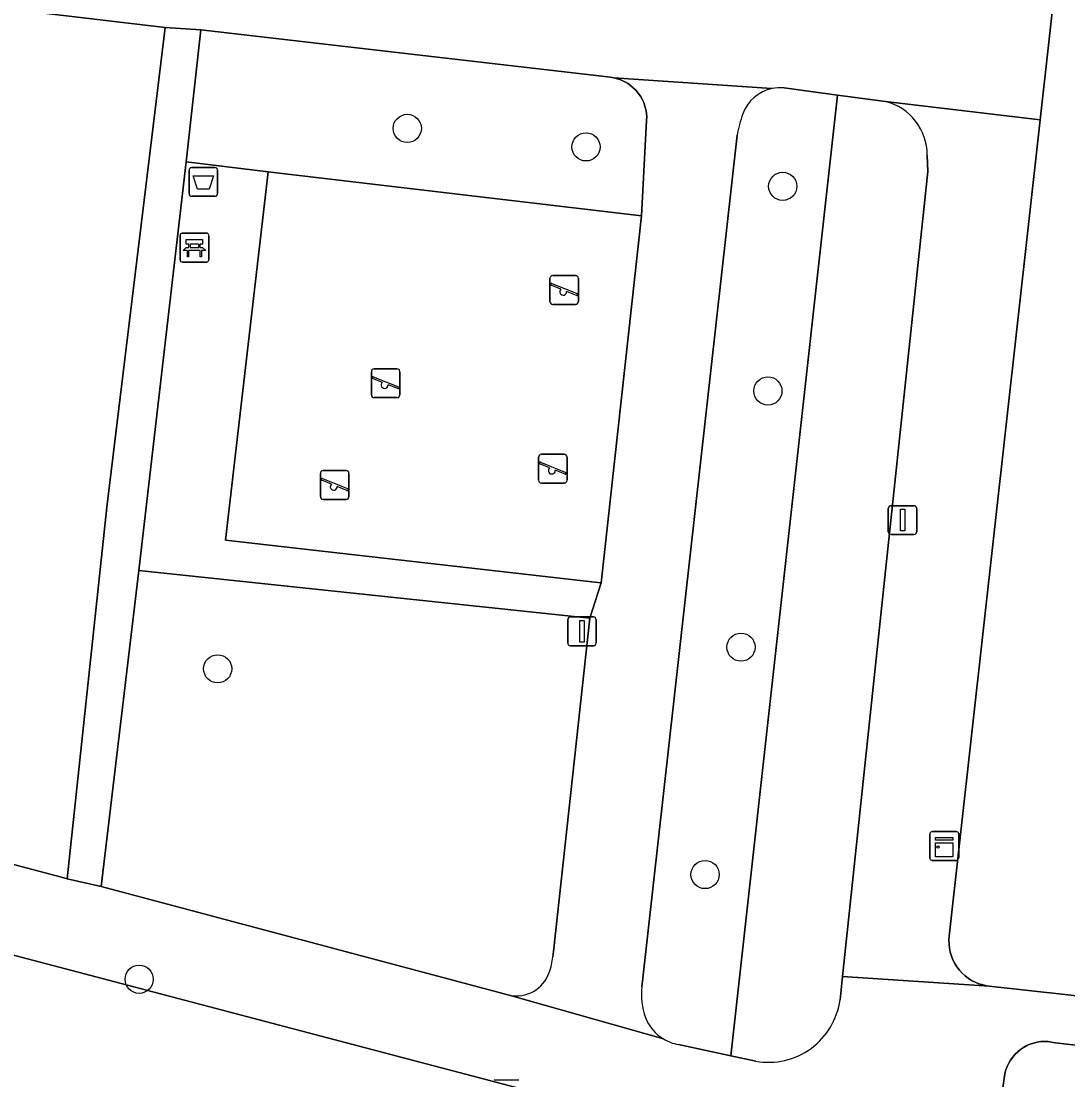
# Model space of a CAD drawing. Extents: x 162026 to 163502, y 387295 to 388169.
# Drawn here: x 162426.21 to 162462.54, y 387961.51 to 387998.23 of the extents above; entities that cross this region are included whole.
import ezdxf

# ---------------------------------------------------------------- set-up
doc = ezdxf.new("R2010")
doc.units = 0
for name, color, linetype in [('IMGEO_Afvalbak', 7, 'Continuous'), ('IMGEO_Bank', 7, 'Continuous'), ('IMGEO_Boom', 7, 'Continuous'), ('IMGEO_Erf', 7, 'Continuous'), ('IMGEO_Groenvoorziening', 7, 'Continuous'), ('IMGEO_Kast', 7, 'Continuous'), ('IMGEO_Kolk', 7, 'Continuous'), ('IMGEO_Lichtmast', 7, 'Continuous'), ('IMGEO_Parkeervlak_open', 7, 'Continuous'), ('IMGEO_Rijbaan_lokaal_open', 7, 'Continuous'), ('IMGEO_Speelvoorziening', 7, 'Continuous'), ('IMGEO_Terreindeel_zand', 7, 'Continuous'), ('IMGEO_Verkeersbordpaal', 7, 'Continuous'), ('IMGEO_Voetpad_open', 7, 'Continuous')]:
    doc.layers.add(name, color=color, linetype=linetype)

msp = doc.modelspace()

# ---------------------------------------------------------------- linework, layer by layer
at = {"layer": 'IMGEO_Afvalbak'}
for p, q in [((162432.14, 387993.151), (162432.93, 387993.151)), ((162432.93, 387993.151), (162432.14, 387993.151)), ((162432.04, 387992.251), (162432.04, 387993.051)), ((162432.04, 387993.051), (162432.04, 387992.251)), ((162433.03, 387993.051), (162433.03, 387992.251)), ((162433.03, 387992.251), (162433.03, 387993.051)), ((162432.93, 387992.151), (162432.14, 387992.151)), ((162432.14, 387992.151), (162432.93, 387992.151))]:
    msp.add_line(p, q, dxfattribs=at)
msp.add_lwpolyline([(162432.183, 387992.865), (162432.887, 387992.865), (162432.738, 387992.395), (162432.332, 387992.395), (162432.183, 387992.865)], dxfattribs=at)
for centre, start, end in [((162432.14, 387993.051), 90, 180), ((162432.14, 387993.051), 90, 180), ((162432.93, 387993.051), 0, 90), ((162432.93, 387993.051), 360, 90), ((162432.14, 387992.251), 180, 270), ((162432.14, 387992.251), 180, 270), ((162432.93, 387992.251), 270, 0), ((162432.93, 387992.251), 270, 0)]:
    msp.add_arc(centre, 0.1, start, end, dxfattribs=at)
at = {"layer": 'IMGEO_Bank'}
for p, q in [((162431.727, 387989.948), (162431.727, 387990.789)), ((162431.727, 387990.789), (162431.727, 387989.948)), ((162431.802, 387990.873), (162432.643, 387990.873)), ((162432.643, 387990.873), (162431.802, 387990.873)), ((162432.727, 387990.798), (162432.727, 387989.957)), ((162432.727, 387989.957), (162432.727, 387990.798)), ((162432.424, 387990.271), (162432.031, 387990.271)), ((162432.036, 387990.379), (162432.036, 387990.485)), ((162432.08, 387990.485), (162432.08, 387990.379)), ((162432.368, 387990.491), (162432.086, 387990.491)), ((162432.086, 387990.373), (162432.368, 387990.373)), ((162432.374, 387990.379), (162432.374, 387990.485)), ((162432.418, 387990.485), (162432.418, 387990.379)), ((162432.652, 387989.873), (162431.811, 387989.873)), ((162431.811, 387989.873), (162432.652, 387989.873))]:
    msp.add_line(p, q, dxfattribs=at)
for points in [[(162432.03, 387990.491), (162431.944, 387990.491), (162431.944, 387990.652), (162432.507, 387990.652), (162432.507, 387990.491), (162432.424, 387990.491)], [(162431.974, 387990.271), (162431.832, 387990.271), (162431.944, 387990.373), (162432.03, 387990.373)], [(162432.024, 387990.264), (162432.024, 387990.057), (162431.981, 387990.057), (162431.981, 387990.264)], [(162432.424, 387990.373), (162432.507, 387990.373), (162432.619, 387990.271), (162432.48, 387990.271)], [(162432.474, 387990.264), (162432.474, 387990.057), (162432.43, 387990.057), (162432.43, 387990.264)]]:
    msp.add_lwpolyline(points, dxfattribs=at)
for centre, radius, start, end in [((162431.805, 387990.795), 0.0779, 92.4484, 184.2845), ((162431.805, 387990.795), 0.0779, 92.4484, 184.2845), ((162432.649, 387990.795), 0.0779, 2.4484, 94.2845), ((162432.649, 387990.795), 0.0779, 2.4484, 94.2845), ((162431.974, 387990.264), 0.00671, 2.8957, 87.1043), ((162432.031, 387990.264), 0.00671, 92.8957, 177.1043), ((162432.029, 387990.484), 0.00671, 2.8957, 87.1043), ((162432.029, 387990.38), 0.00671, 272.8957, 357.1043), ((162432.086, 387990.484), 0.00671, 92.8957, 177.1043), ((162432.086, 387990.38), 0.00671, 182.8957, 267.1043), ((162432.368, 387990.484), 0.00671, 2.8957, 87.1043), ((162432.368, 387990.38), 0.00671, 272.8957, 357.1043), ((162432.425, 387990.484), 0.00671, 92.8957, 177.1043), ((162432.425, 387990.38), 0.00671, 182.8957, 267.1043), ((162432.423, 387990.264), 0.00671, 2.8957, 87.1043), ((162432.48, 387990.264), 0.00671, 92.8957, 177.1043), ((162431.805, 387989.951), 0.0779, 182.4484, 274.2845), ((162431.805, 387989.951), 0.0779, 182.4484, 274.2845), ((162432.649, 387989.951), 0.0779, 272.4484, 4.2845), ((162432.649, 387989.951), 0.0779, 272.4484, 4.2845)]:
    msp.add_arc(centre, radius, start, end, dxfattribs=at)
at = {"layer": 'IMGEO_Boom'}
for centre in [(162439.613, 387994.507), (162445.815, 387993.866), (162452.642, 387992.498), (162452.127, 387985.399), (162451.193, 387976.513), (162433.032, 387975.762), (162449.947, 387968.626), (162430.308, 387964.993)]:
    msp.add_circle(centre, 0.489, dxfattribs=at)
at = {"layer": 'IMGEO_Erf'}
msp.add_lwpolyline([(162464.48, 388020.792), (162462.159, 388000), (162461.579, 387994.806), (162458.418, 387966.487), (162458.409, 387966.347), (162458.412, 387966.207), (162458.428, 387966.068), (162458.456, 387965.931), (162458.496, 387965.797), (162458.548, 387965.666), (162458.611, 387965.542), (162458.686, 387965.423), (162458.771, 387965.311), (162458.865, 387965.208), (162458.968, 387965.113), (162459.079, 387965.028), (162459.198, 387964.953), (162459.322, 387964.889), (162459.452, 387964.836), (162459.586, 387964.796), (162459.723, 387964.767), (162459.803, 387964.756), (162482.808, 387962.218)], dxfattribs=at)
at = {"layer": 'IMGEO_Groenvoorziening'}
for points in [[(162431.214, 387998.01), (162423.648, 387998.892), (162420.302, 387970.469), (162427.616, 387968.535), (162427.812, 387968.483), (162429.183, 387981.368)], [(162447.918, 387994.777), (162447.92, 387994.904), (162447.911, 387995.031), (162447.891, 387995.157), (162447.86, 387995.28), (162447.817, 387995.4), (162447.764, 387995.516), (162447.701, 387995.626), (162447.629, 387995.73), (162447.547, 387995.828), (162447.457, 387995.918), (162447.359, 387995.999), (162447.255, 387996.072), (162447.144, 387996.134), (162447.028, 387996.187), (162446.908, 387996.229), (162446.785, 387996.26), (162446.662, 387996.28), (162432.446, 387997.925), (162431.944, 387993.345), (162434.785, 387993.006), (162447.739, 387991.479)]]:
    msp.add_lwpolyline(points, close=True, dxfattribs=at)
for points in [[(162454.548, 387995.66), (162452.686, 387995.912)], [(162449.027, 387962.735), (162450.835, 387962.34), (162454.548, 387995.66)], [(162456.205, 387995.436), (162454.548, 387995.66), (162450.835, 387962.34), (162451.713, 387962.148)], [(162451.057, 387994.269), (162447.781, 387965.034), (162447.754, 387964.736)], [(162457.678, 387993.01), (162457.659, 387993.573)], [(162454.63, 387964.281), (162454.716, 387965.093), (162457.678, 387993.01)], [(162430.302, 387979.174), (162428.993, 387968.21), (162443.151, 387964.44)], [(162444.665, 387965.767), (162444.69, 387965.956), (162445.951, 387977.52), (162430.302, 387979.174)]]:
    msp.add_lwpolyline(points, dxfattribs=at)
for centre, radius, start, end in [((162452.559, 387994.53), 1.389, 102.0933, 159.5929), ((162452.555, 387994.543), 1.375, 84.5281, 102.0441), ((162455.748, 387993.581), 1.911, 359.7704, 76.1709), ((162455.102, 387993.583), 4.102, 159.5782, 170.3676), ((162442.243, 387966.05), 2.439, 340.1796, 353.3394), ((162443.394, 387965.629), 1.213, 258.4658, 340.4614), ((162450.123, 387964.477), 2.383, 173.7607, 199.8147), ((162452.137, 387964.63), 2.518, 260.3137, 352.0372), ((162449.245, 387964.176), 1.455, 200.3831, 239.3338), ((162449.247, 387964.166), 1.448, 239.0756, 261.257)]:
    msp.add_arc(centre, radius, start, end, dxfattribs=at)
at = {"layer": 'IMGEO_Kast'}
for p, q in [((162457.748, 387969.191), (162457.748, 387970.032)), ((162457.748, 387970.032), (162457.748, 387969.191)), ((162457.823, 387970.116), (162458.664, 387970.116)), ((162458.664, 387970.116), (162457.823, 387970.116)), ((162458.748, 387970.041), (162458.748, 387969.2)), ((162458.748, 387969.2), (162458.748, 387970.041)), ((162458.673, 387969.116), (162457.832, 387969.116)), ((162457.832, 387969.116), (162458.673, 387969.116))]:
    msp.add_line(p, q, dxfattribs=at)
for points in [[(162457.943, 387969.906), (162458.543, 387969.906), (162458.543, 387969.821), (162457.943, 387969.821), (162457.943, 387969.906)], [(162457.943, 387969.731), (162458.543, 387969.731), (162458.543, 387969.242), (162457.943, 387969.242), (162457.943, 387969.731)]]:
    msp.add_lwpolyline(points, dxfattribs=at)
msp.add_circle((162458.027, 387969.58), 0.0377, dxfattribs=at)
for centre, start, end in [((162457.826, 387970.038), 92.4484, 184.2845), ((162457.826, 387970.038), 92.4484, 184.2845), ((162458.67, 387970.038), 2.4484, 94.2845), ((162458.67, 387970.038), 2.4484, 94.2845), ((162457.826, 387969.194), 182.4484, 274.2845), ((162457.826, 387969.194), 182.4484, 274.2845), ((162458.67, 387969.194), 272.4484, 4.2845), ((162458.67, 387969.194), 272.4484, 4.2845)]:
    msp.add_arc(centre, 0.0779, start, end, dxfattribs=at)
at = {"layer": 'IMGEO_Kolk'}
msp.add_line((162442.631, 387961.505), (162443.483, 387961.505), dxfattribs=at)
msp.add_lwpolyline([(162442.631, 387961.505), (162443.483, 387961.505)], dxfattribs=at)
at = {"layer": 'IMGEO_Lichtmast'}
for p, q in [((162456.405, 387981.419), (162457.195, 387981.419)), ((162457.195, 387981.419), (162456.405, 387981.419)), ((162456.305, 387980.519), (162456.305, 387981.319)), ((162456.305, 387981.319), (162456.305, 387980.519)), ((162457.295, 387981.319), (162457.295, 387980.519)), ((162457.295, 387980.519), (162457.295, 387981.319)), ((162457.195, 387980.419), (162456.405, 387980.419)), ((162456.405, 387980.419), (162457.195, 387980.419))]:
    msp.add_line(p, q, dxfattribs=at)
msp.add_lwpolyline([(162456.725, 387981.294), (162456.875, 387981.294), (162456.875, 387980.544), (162456.725, 387980.544), (162456.725, 387981.294)], dxfattribs=at)
for centre, start, end in [((162456.405, 387981.319), 90, 180), ((162456.405, 387981.319), 90, 180), ((162457.195, 387981.319), 0, 90), ((162457.195, 387981.319), 360, 90), ((162456.405, 387980.519), 180, 270), ((162456.405, 387980.519), 180, 270), ((162457.195, 387980.519), 270, 0), ((162457.195, 387980.519), 270, 0)]:
    msp.add_arc(centre, 0.1, start, end, dxfattribs=at)
at = {"layer": 'IMGEO_Parkeervlak_open'}
msp.add_lwpolyline([(162478.621, 387960.905), (162462.098, 387962.79), (162461.974, 387962.817), (162461.848, 387962.833), (162461.722, 387962.837), (162461.595, 387962.83), (162461.47, 387962.812), (162461.346, 387962.782), (162461.226, 387962.742), (162461.11, 387962.691), (162460.999, 387962.63), (162460.894, 387962.56), (162460.795, 387962.48), (162460.704, 387962.392), (162460.622, 387962.296), (162460.548, 387962.193), (162460.484, 387962.083), (162460.429, 387961.969), (162460.386, 387961.85), (162460.353, 387961.728), (162460.349, 387961.711), (162459.932, 387958.805)], dxfattribs=at)
at = {"layer": 'IMGEO_Rijbaan_lokaal_open'}
msp.add_lwpolyline([(162413.203, 387969.177), (162409.744, 387970.086), (162405.046, 387971.318), (162400.819, 387972.427), (162397.58, 387973.276), (162395.794, 387966.523), (162398.377, 387965.84), (162404.407, 387964.245), (162417.631, 387960.744), (162424.083, 387959.024), (162436.937, 387955.599), (162443.098, 387953.956), (162445.905, 387953.208), (162447.914, 387960.052)], close=True, dxfattribs=at)
at = {"layer": 'IMGEO_Speelvoorziening'}
for p, q in [((162444.56, 387988.504), (162444.56, 387989.304)), ((162444.56, 387989.304), (162444.56, 387988.504)), ((162444.629, 387989.129), (162445.505, 387988.776)), ((162444.66, 387989.404), (162445.45, 387989.404)), ((162445.45, 387989.404), (162444.66, 387989.404)), ((162445.55, 387989.304), (162445.55, 387988.504)), ((162445.55, 387988.504), (162445.55, 387989.304)), ((162444.943, 387988.932), (162444.604, 387989.069)), ((162445.481, 387988.716), (162445.141, 387988.853)), ((162445.45, 387988.404), (162444.66, 387988.404)), ((162444.66, 387988.404), (162445.45, 387988.404)), ((162438.465, 387986.169), (162439.255, 387986.169)), ((162439.255, 387986.169), (162438.465, 387986.169)), ((162438.365, 387985.269), (162438.365, 387986.069)), ((162438.365, 387986.069), (162438.365, 387985.269)), ((162438.748, 387985.697), (162438.409, 387985.834)), ((162438.434, 387985.894), (162439.31, 387985.541)), ((162439.355, 387986.069), (162439.355, 387985.269)), ((162439.355, 387985.269), (162439.355, 387986.069)), ((162439.286, 387985.481), (162438.946, 387985.618)), ((162439.255, 387985.169), (162438.465, 387985.169)), ((162438.465, 387985.169), (162439.255, 387985.169)), ((162444.167, 387982.303), (162444.167, 387983.103)), ((162444.167, 387983.103), (162444.167, 387982.303)), ((162444.55, 387982.731), (162444.211, 387982.868)), ((162444.236, 387982.928), (162445.112, 387982.575)), ((162444.267, 387983.203), (162445.057, 387983.203)), ((162445.057, 387983.203), (162444.267, 387983.203)), ((162445.157, 387983.103), (162445.157, 387982.303)), ((162445.157, 387982.303), (162445.157, 387983.103)), ((162436.598, 387981.74), (162436.598, 387982.54)), ((162436.598, 387982.54), (162436.598, 387981.74)), ((162436.698, 387982.64), (162437.488, 387982.64)), ((162437.488, 387982.64), (162436.698, 387982.64)), ((162437.588, 387982.54), (162437.588, 387981.74)), ((162437.588, 387981.74), (162437.588, 387982.54)), ((162445.088, 387982.515), (162444.748, 387982.652)), ((162436.981, 387982.168), (162436.642, 387982.305)), ((162436.667, 387982.365), (162437.543, 387982.012)), ((162445.057, 387982.203), (162444.267, 387982.203)), ((162444.267, 387982.203), (162445.057, 387982.203)), ((162437.519, 387981.952), (162437.179, 387982.089)), ((162437.488, 387981.64), (162436.698, 387981.64)), ((162436.698, 387981.64), (162437.488, 387981.64))]:
    msp.add_line(p, q, dxfattribs=at)
for centre, radius, start, end in [((162444.66, 387989.304), 0.1, 90, 180), ((162444.66, 387989.304), 0.1, 90, 180), ((162444.617, 387989.099), 0.0327, 68.078, 248.078), ((162445.45, 387989.304), 0.1, 0, 90), ((162445.45, 387989.304), 0.1, 360, 90), ((162445.022, 387988.842), 0.12, 130.9928, 5.1632), ((162445.493, 387988.746), 0.0327, 248.078, 68.078), ((162444.66, 387988.504), 0.1, 180, 270), ((162444.66, 387988.504), 0.1, 180, 270), ((162445.45, 387988.504), 0.1, 270, 0), ((162445.45, 387988.504), 0.1, 270, 0), ((162438.465, 387986.069), 0.1, 90, 180), ((162438.465, 387986.069), 0.1, 90, 180), ((162439.255, 387986.069), 0.1, 0, 90), ((162439.255, 387986.069), 0.1, 360, 90), ((162438.422, 387985.864), 0.0327, 68.078, 248.078), ((162438.827, 387985.607), 0.12, 130.9928, 5.1632), ((162439.298, 387985.511), 0.0327, 248.078, 68.078), ((162438.465, 387985.269), 0.1, 180, 270), ((162438.465, 387985.269), 0.1, 180, 270), ((162439.255, 387985.269), 0.1, 270, 0), ((162439.255, 387985.269), 0.1, 270, 0), ((162444.267, 387983.103), 0.1, 90, 180), ((162444.267, 387983.103), 0.1, 90, 180), ((162444.224, 387982.898), 0.0327, 68.078, 248.078), ((162445.057, 387983.103), 0.1, 0, 90), ((162445.057, 387983.103), 0.1, 360, 90), ((162436.698, 387982.54), 0.1, 90, 180), ((162436.698, 387982.54), 0.1, 90, 180), ((162437.488, 387982.54), 0.1, 0, 90), ((162437.488, 387982.54), 0.1, 360, 90), ((162444.629, 387982.641), 0.12, 130.9928, 5.1632), ((162445.1, 387982.545), 0.0327, 248.078, 68.078), ((162436.655, 387982.335), 0.0327, 68.078, 248.078), ((162437.06, 387982.078), 0.12, 130.9928, 5.1632), ((162444.267, 387982.303), 0.1, 180, 270), ((162444.267, 387982.303), 0.1, 180, 270), ((162445.057, 387982.303), 0.1, 270, 0), ((162445.057, 387982.303), 0.1, 270, 0), ((162437.531, 387981.982), 0.0327, 248.078, 68.078), ((162436.698, 387981.74), 0.1, 180, 270), ((162436.698, 387981.74), 0.1, 180, 270), ((162437.488, 387981.74), 0.1, 270, 0), ((162437.488, 387981.74), 0.1, 270, 0)]:
    msp.add_arc(centre, radius, start, end, dxfattribs=at)
at = {"layer": 'IMGEO_Terreindeel_zand'}
msp.add_lwpolyline([(162446.342, 387978.747), (162447.739, 387991.479), (162434.785, 387993.006), (162433.299, 387980.226), (162446.228, 387978.76)], close=True, dxfattribs=at)
at = {"layer": 'IMGEO_Verkeersbordpaal'}
for p, q in [((162445.179, 387976.661), (162445.179, 387977.461)), ((162445.179, 387977.461), (162445.179, 387976.661)), ((162445.279, 387977.561), (162446.069, 387977.561)), ((162446.069, 387977.561), (162445.279, 387977.561)), ((162446.169, 387977.461), (162446.169, 387976.661)), ((162446.169, 387976.661), (162446.169, 387977.461)), ((162446.069, 387976.561), (162445.279, 387976.561)), ((162445.279, 387976.561), (162446.069, 387976.561))]:
    msp.add_line(p, q, dxfattribs=at)
msp.add_lwpolyline([(162445.599, 387977.436), (162445.749, 387977.436), (162445.749, 387976.686), (162445.599, 387976.686), (162445.599, 387977.436)], dxfattribs=at)
for centre, start, end in [((162445.279, 387977.461), 90, 180), ((162445.279, 387977.461), 90, 180), ((162446.069, 387977.461), 0, 90), ((162446.069, 387977.461), 360, 90), ((162445.279, 387976.661), 180, 270), ((162445.279, 387976.661), 180, 270), ((162446.069, 387976.661), 270, 0), ((162446.069, 387976.661), 270, 0)]:
    msp.add_arc(centre, 0.1, start, end, dxfattribs=at)
at = {"layer": 'IMGEO_Voetpad_open'}
for points in [[(162429.073, 388001.57), (162425.908, 388001.924), (162416.646, 388002.961), (162416.591, 388002.464), (162414.142, 388000), (162423.648, 387998.892), (162431.214, 387998.01), (162432.446, 387997.925), (162446.662, 387996.28), (162446.785, 387996.26), (162452.268, 387995.888)], [(162452.686, 387995.912), (162454.548, 387995.66), (162456.205, 387995.436), (162461.579, 387994.806), (162462.159, 388000)], [(162452.268, 387995.888), (162446.785, 387996.26), (162446.908, 387996.229), (162447.028, 387996.187), (162447.144, 387996.134), (162447.255, 387996.072), (162447.359, 387995.999), (162447.457, 387995.918), (162447.547, 387995.828), (162447.629, 387995.73), (162447.701, 387995.626), (162447.764, 387995.516), (162447.817, 387995.4), (162447.86, 387995.28), (162447.891, 387995.157), (162447.911, 387995.031), (162447.92, 387994.904), (162447.918, 387994.777), (162447.739, 387991.479), (162446.342, 387978.747), (162445.951, 387977.52), (162444.69, 387965.956), (162444.665, 387965.767)], [(162461.579, 387994.806), (162456.205, 387995.436)], [(162457.659, 387993.573), (162457.678, 387993.01), (162454.716, 387965.093), (162459.803, 387964.756), (162459.723, 387964.767), (162459.586, 387964.796), (162459.452, 387964.836), (162459.322, 387964.889), (162459.198, 387964.953), (162459.079, 387965.028), (162458.968, 387965.113), (162458.865, 387965.208), (162458.771, 387965.311), (162458.686, 387965.423), (162458.611, 387965.542), (162458.548, 387965.666), (162458.496, 387965.797), (162458.456, 387965.931), (162458.428, 387966.068), (162458.412, 387966.207), (162458.409, 387966.347), (162458.418, 387966.487), (162461.579, 387994.806)], [(162447.754, 387964.736), (162447.781, 387965.034), (162451.057, 387994.269)], [(162448.503, 387962.924), (162443.151, 387964.44), (162428.993, 387968.21), (162427.812, 387968.483), (162427.616, 387968.535), (162420.302, 387970.469), (162403.494, 387974.908), (162405.173, 387971.802), (162405.046, 387971.318), (162409.744, 387970.086), (162409.871, 387970.57), (162413.33, 387969.661), (162413.203, 387969.177), (162447.914, 387960.052)], [(162482.808, 387962.218), (162459.803, 387964.756), (162454.716, 387965.093), (162454.63, 387964.281)], [(162443.151, 387964.44), (162448.503, 387962.924)], [(162451.713, 387962.148), (162450.835, 387962.34), (162449.027, 387962.735)], [(162460.349, 387961.711), (162460.353, 387961.728), (162460.386, 387961.85), (162460.429, 387961.969), (162460.484, 387962.083), (162460.548, 387962.193), (162460.622, 387962.296), (162460.704, 387962.392), (162460.795, 387962.48), (162460.894, 387962.56), (162460.999, 387962.63), (162461.11, 387962.691), (162461.226, 387962.742), (162461.346, 387962.782), (162461.47, 387962.812), (162461.595, 387962.83), (162461.722, 387962.837), (162461.848, 387962.833), (162461.974, 387962.817), (162462.098, 387962.79), (162478.621, 387960.905)], [(162459.932, 387958.805), (162460.349, 387961.711)]]:
    msp.add_lwpolyline(points, dxfattribs=at)
for points in [[(162431.944, 387993.345), (162432.446, 387997.925), (162431.214, 387998.01), (162429.183, 387981.368), (162427.812, 387968.483), (162428.993, 387968.21), (162430.302, 387979.174)], [(162434.785, 387993.006), (162431.944, 387993.345), (162430.302, 387979.174), (162445.951, 387977.52), (162446.342, 387978.747), (162446.228, 387978.76), (162433.299, 387980.226)]]:
    msp.add_lwpolyline(points, close=True, dxfattribs=at)
for centre, radius, start, end in [((162452.559, 387994.53), 1.389, 102.0933, 159.5929), ((162452.555, 387994.543), 1.375, 84.5281, 102.0441), ((162455.748, 387993.581), 1.911, 359.7704, 76.1709), ((162455.102, 387993.583), 4.102, 159.5782, 170.3676), ((162442.243, 387966.05), 2.439, 340.1796, 353.3394), ((162443.394, 387965.629), 1.213, 258.4658, 340.4614), ((162450.123, 387964.477), 2.383, 173.7607, 199.8147), ((162452.137, 387964.63), 2.518, 260.3137, 352.0372), ((162449.245, 387964.176), 1.455, 200.3831, 239.3338), ((162449.247, 387964.166), 1.448, 239.0756, 261.257)]:
    msp.add_arc(centre, radius, start, end, dxfattribs=at)

doc.saveas('drawing.dxf')
